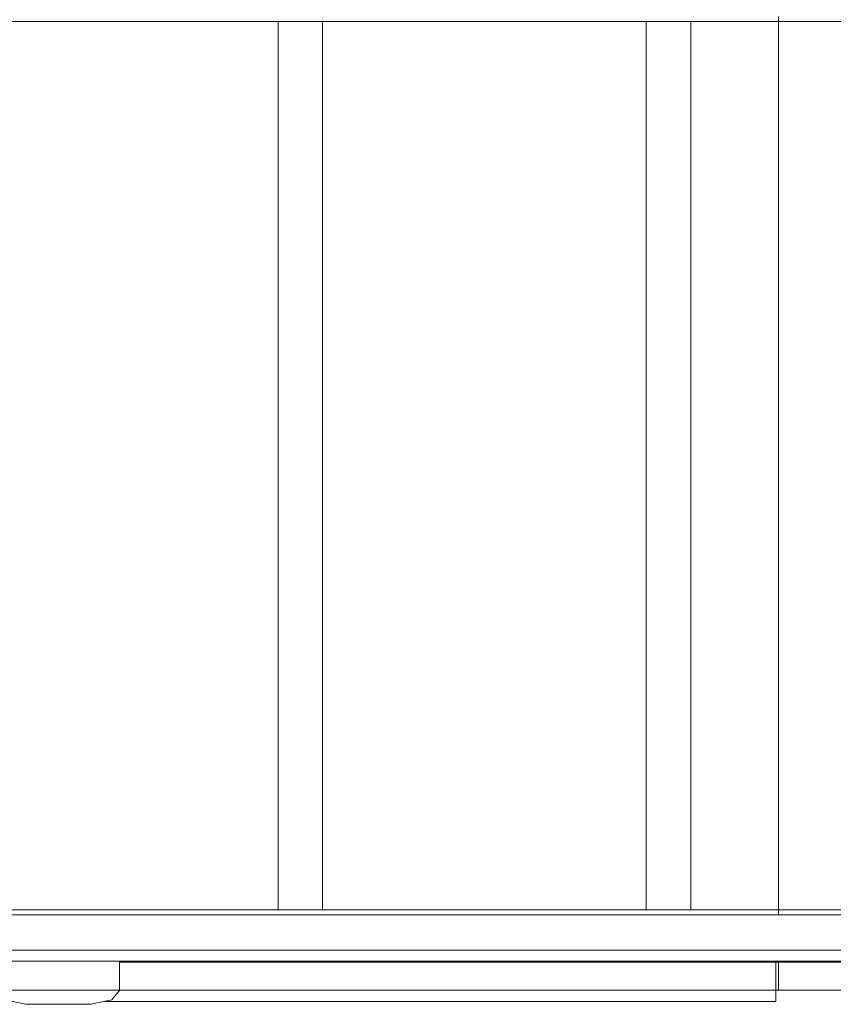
# Model space of a CAD drawing. Header units: millimetres. Extents: x 321 to 585, y -277 to 9.
# Tile 704 of 1056: x 349.99 to 351.45, y -27.52 to -25.75. Entities that reach past the tile are written whole.
import ezdxf

# ---------------------------------------------------------------- set-up
doc = ezdxf.new("R2010")
doc.units = ezdxf.units.MM
doc.header["$MEASUREMENT"] = 0
for name, color, linetype, lineweight in [('IFC-Elemento construtivo genérico-Contorno', 253, 'Continuous', 5), ('IFC-Laje-Contorno', 134, 'Continuous', 5), ('IFC-Parede padrão-Contorno', 44, 'Continuous', 5)]:
    doc.layers.add(name, color=color, linetype=linetype, lineweight=lineweight)

msp = doc.modelspace()

# ---------------------------------------------------------------- linework, layer by layer
at = {"layer": 'IFC-Elemento construtivo genérico-Contorno', "lineweight": 5}
for p, q in [((349.8451, -25.7541), (352.6391, -25.7541)), ((350.4571, -25.7541), (350.5371, -25.7541)), ((350.4571, -27.3461), (350.4571, -25.7541)), ((350.5371, -27.3461), (350.5371, -25.7541)), ((351.1171, -27.3461), (351.1171, -25.7541)), ((351.1171, -25.7541), (351.1971, -25.7541)), ((351.1971, -27.3461), (351.1971, -25.7541)), ((349.9069, -27.3461), (352.6391, -27.3461)), ((350.4571, -27.3461), (350.5371, -27.3461)), ((351.1171, -27.3461), (351.1971, -27.3461)), ((349.9018, -27.3551), (351.3491, -27.3551)), ((349.9018, -27.3551), (351.3542, -27.3551)), ((349.9111, -27.3551), (352.5731, -27.3551)), ((349.9111, -27.3551), (352.5731, -27.3551)), ((349.9111, -27.3551), (350.2131, -27.3551)), ((349.9111, -27.4181), (352.5731, -27.4181)), ((349.9111, -27.4181), (352.5731, -27.4181)), ((349.9111, -27.4381), (352.5731, -27.4381)), ((349.9111, -27.4381), (352.5731, -27.4381)), ((350.1731, -27.4904), (350.1731, -27.4381)), ((350.1731, -27.4901), (350.1731, -27.4381)), ((350.1731, -27.4401), (352.1331, -27.4401)), ((350.1731, -27.4401), (351.3542, -27.4401)), ((350.1591, -27.5074), (350.1731, -27.4904)), ((349.9671, -27.5074), (350.0051, -27.5154)), ((350.0051, -27.5154), (350.1211, -27.5154)), ((350.1211, -27.5154), (350.1591, -27.5074))]:
    msp.add_line(p, q, dxfattribs=at)
at = {"layer": 'IFC-Laje-Contorno', "color": 7, "lineweight": 5}
for p, q in [((351.3542, -27.3551), (351.3542, -25.7451)), ((351.3491, -27.5101), (351.3491, -27.4401)), ((351.3491, -27.4901), (351.3491, -27.4401)), ((351.3542, -27.4901), (351.3542, -27.4381)), ((350.146, -27.5101), (351.3491, -27.5101))]:
    msp.add_line(p, q, dxfattribs=at)
at = {"layer": 'IFC-Parede padrão-Contorno', "color": 7, "lineweight": 5}
for p, q in [((344.2885, -27.4901), (350.9015, -27.4901)), ((350.9015, -27.4901), (352.9107, -27.4901))]:
    msp.add_line(p, q, dxfattribs=at)

doc.saveas('drawing.dxf')
